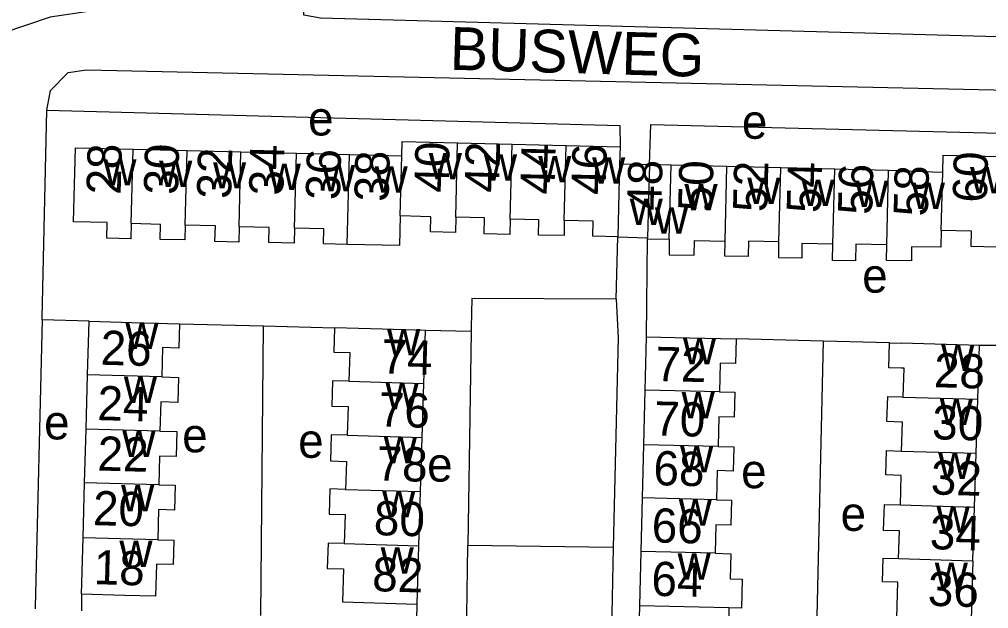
# Model space of a CAD drawing. Extents: x 161936 to 163647, y 386450 to 388633.
# Drawn here: x 162397 to 162510.2, y 388257.9 to 388326.7 of the extents above; entities that cross this region are included whole.
import ezdxf

# ---------------------------------------------------------------- set-up
doc = ezdxf.new("R2010")
doc.units = 0
for name, color, linetype in [('BLT_Basislijn', 7, 'Continuous'), ('BLT_Bebouwing', 7, 'Continuous'), ('BLT_Centroide', 7, 'Continuous'), ('BLT_Huisnummer', 7, 'Continuous'), ('BLT_Huisnummer_ tussenligend', 7, 'Continuous'), ('BLT_Onderdoorgang_en_onderverdeling', 7, 'Continuous'), ('BLT_Onderverdeling_panden', 7, 'Continuous'), ('BLT_Straatnaam', 7, 'Continuous')]:
    doc.layers.add(name, color=color, linetype=linetype)

msp = doc.modelspace()

# ---------------------------------------------------------------- linework, layer by layer
at = {"layer": 'BLT_Basislijn'}
for p, q in [((162466.66, 388294.03), (162466.86, 388301.29)), ((162470.2, 388289.63), (162470.33, 388301.08)), ((162405.1, 388291.43), (162399.6, 388291.6)), ((162415.66, 388291.14), (162425.47, 388290.89)), ((162425.16, 388257.04), (162425.47, 388290.89)), ((162425.47, 388290.89), (162433.77, 388290.68)), ((162449.72, 388290.23), (162444.38, 388290.37)), ((162449.72, 388290.23), (162449.35, 388265.23)), ((162490.83, 388289.12), (162480.68, 388289.37)), ((162490.83, 388289.12), (162490.05, 388255.19)), ((162498.59, 388288.92), (162490.83, 388289.12)), ((162513.53, 388288.6), (162509.09, 388288.61)), ((162466.32, 388265), (162449.35, 388265.23)), ((162466.32, 388265), (162466, 388249.58)), ((162404.23, 388259.53), (162404.22, 388257.59)), ((162443.4, 388256.53), (162443.42, 388258.38))]:
    msp.add_line(p, q, dxfattribs=at)
for points in [[(162400.16, 388316.08), (162400.59, 388318.38), (162402.66, 388320.5), (162404.8, 388320.8), (162531.96, 388318.02), (162536.14, 388319.48), (162539.4, 388323.05), (162540.26, 388325.78), (162540.41, 388332.43)], [(162527.34, 388329.93), (162527.27, 388324.42), (162526.79, 388324.23), (162432.11, 388326.83), (162430.18, 388327.2), (162430.18, 388331.55), (162405.64, 388332.15), (162405.25, 388327.65), (162400.54, 388326.98), (162394.91, 388325.05), (162392.42, 388322.81), (162391.7, 388321.53), (162391.07, 388319.82)], [(162399.6, 388291.6), (162399.61, 388291.85), (162400.16, 388316.08)], [(162400.16, 388316.08), (162467.11, 388314.3), (162467.12, 388311.82)], [(162470.56, 388309.75), (162470.73, 388314.41), (162530.37, 388312.94), (162530.24, 388310.2)], [(162466.66, 388294.03), (162449.81, 388294.11), (162449.72, 388290.66), (162449.72, 388290.23)], [(162466.66, 388294.03), (162466.89, 388289.5), (162466.32, 388265)], [(162399.6, 388291.6), (162398.79, 388258.02), (162398.79, 388257.82)], [(162446.26, 388250.27), (162448.98, 388250.21), (162449.22, 388257.05), (162449.35, 388265.23)]]:
    msp.add_lwpolyline(points, dxfattribs=at)
at = {"layer": 'BLT_Bebouwing'}
for p, q in [((162448.14, 388312.29), (162454.52, 388312.13)), ((162454.52, 388312.13), (162460.82, 388311.97)), ((162460.82, 388311.97), (162467.12, 388311.82)), ((162410.24, 388311.55), (162416.54, 388311.39)), ((162416.54, 388311.39), (162422.84, 388311.23)), ((162422.84, 388311.23), (162429.31, 388311.07)), ((162429.31, 388311.07), (162435.52, 388310.92)), ((162435.52, 388310.92), (162441.61, 388310.77)), ((162467.12, 388311.82), (162467.07, 388309.84)), ((162467.07, 388309.84), (162470.56, 388309.75)), ((162473.1, 388309.69), (162470.56, 388309.75)), ((162479.6, 388309.52), (162473.1, 388309.69)), ((162485.9, 388309.36), (162479.6, 388309.52)), ((162492.19, 388309.2), (162485.9, 388309.36)), ((162498.49, 388309.04), (162492.19, 388309.2)), ((162500, 388309), (162498.49, 388309.04)), ((162500, 388309), (162504.81, 388308.87)), ((162466.86, 388301.29), (162470.34, 388301.2)), ((162470.33, 388301.08), (162470.34, 388301.2)), ((162470.33, 388301.08), (162472.87, 388301.01)), ((162404.93, 388285.17), (162405.1, 388291.43)), ((162444.19, 388284.16), (162444.38, 388290.37)), ((162470.05, 388283.39), (162470.2, 388289.63)), ((162498.59, 388288.92), (162500, 388288.88)), ((162509.09, 388288.61), (162500, 388288.88)), ((162508.9, 388282.32), (162509.09, 388288.61)), ((162404.76, 388278.83), (162404.93, 388285.17)), ((162444, 388277.86), (162444.19, 388284.16)), ((162469.89, 388277), (162470.05, 388283.39)), ((162500, 388282.59), (162500.18, 388282.58)), ((162508.71, 388276.01), (162508.9, 388282.32)), ((162404.58, 388272.57), (162404.76, 388278.83)), ((162443.81, 388271.53), (162444, 388277.86)), ((162469.74, 388270.79), (162469.89, 388277)), ((162508.52, 388269.7), (162508.71, 388276.01)), ((162404.41, 388266.13), (162404.58, 388272.57)), ((162443.62, 388265.19), (162443.81, 388271.53)), ((162469.59, 388264.52), (162469.74, 388270.79)), ((162508.34, 388263.44), (162508.52, 388269.7)), ((162404.23, 388259.53), (162404.41, 388266.13)), ((162443.42, 388258.38), (162443.62, 388265.19)), ((162469.44, 388258.18), (162469.59, 388264.52)), ((162469.27, 388251.37), (162469.44, 388258.18))]:
    msp.add_line(p, q, dxfattribs=at)
for points in [[(162441.61, 388310.77), (162441.65, 388312.45), (162448.14, 388312.29)], [(162410.03, 388302.84), (162409.99, 388301.08), (162407.16, 388301.15), (162407.2, 388302.96), (162403.28, 388303.06), (162403.5, 388311.71), (162410.24, 388311.55)], [(162504.81, 388308.87), (162504.86, 388310.86), (162511.37, 388310.69)], [(162441.43, 388303.74), (162441.35, 388300.3), (162435.27, 388300.4)], [(162447.92, 388303.58), (162447.88, 388301.81), (162444.98, 388301.89), (162445.03, 388303.65), (162441.43, 388303.74)], [(162454.3, 388303.37), (162454.26, 388301.58), (162451.25, 388301.65), (162451.3, 388303.5), (162447.92, 388303.58)], [(162460.6, 388303.2), (162460.58, 388301.44), (162457.61, 388301.49), (162457.62, 388303.29), (162454.3, 388303.37)], [(162466.86, 388301.29), (162463.93, 388301.36), (162463.97, 388303.12), (162460.6, 388303.2)], [(162416.32, 388302.68), (162416.28, 388300.93), (162413.41, 388301), (162413.45, 388302.75), (162410.03, 388302.84)], [(162422.62, 388302.48), (162422.58, 388300.68), (162419.8, 388300.75), (162419.85, 388302.59), (162416.32, 388302.68)], [(162429.09, 388302.33), (162429.05, 388300.56), (162426.1, 388300.63), (162426.15, 388302.39), (162422.62, 388302.48)], [(162435.26, 388300.4), (162432.47, 388300.47), (162432.51, 388302.25), (162429.09, 388302.33)], [(162504.64, 388302.05), (162504.59, 388300.08), (162501.17, 388300.14), (162501.15, 388298.48), (162498.24, 388298.53), (162498.27, 388300.35)], [(162511.15, 388301.96), (162511.1, 388300.1), (162508.12, 388300.18), (162508.17, 388301.97), (162504.64, 388302.05)], [(162472.87, 388301.01), (162472.84, 388299.19), (162475.78, 388299.14), (162475.81, 388300.87), (162479.38, 388300.78)], [(162485.68, 388300.72), (162482.12, 388300.81), (162482.09, 388299), (162479.35, 388299.05), (162479.38, 388300.78)], [(162491.97, 388300.44), (162488.37, 388300.53), (162488.34, 388298.82), (162485.65, 388298.86), (162485.68, 388300.72)], [(162498.27, 388300.35), (162494.65, 388300.44), (162494.62, 388298.49), (162491.94, 388298.53), (162491.97, 388300.44)], [(162405.1, 388291.43), (162410.1, 388291.29), (162415.66, 388291.14)], [(162415.66, 388291.14), (162415.59, 388288.3), (162413.67, 388288.35), (162413.58, 388284.93)], [(162433.77, 388290.68), (162433.69, 388287.83), (162435.55, 388287.77), (162435.45, 388284.42)], [(162444.38, 388290.37), (162439.38, 388290.52), (162433.77, 388290.68)], [(162470.2, 388289.63), (162475.2, 388289.51), (162480.68, 388289.37)], [(162480.68, 388289.37), (162480.61, 388286.49), (162478.81, 388286.53), (162478.73, 388283.18)], [(162500, 388285.95), (162498.5, 388286), (162498.59, 388288.92)], [(162500.18, 388282.58), (162500.29, 388285.94), (162500, 388285.95)], [(162413.58, 388284.93), (162415.53, 388284.88), (162415.45, 388281.96), (162413.47, 388282.01), (162413.38, 388278.59)], [(162435.45, 388284.42), (162433.54, 388284.48), (162433.45, 388281.53), (162435.35, 388281.47), (162435.25, 388278.12)], [(162478.73, 388283.18), (162480.52, 388283.13), (162480.45, 388280.23), (162478.66, 388280.28), (162478.57, 388276.79)], [(162500, 388279.66), (162498.3, 388279.71), (162498.39, 388282.64), (162500, 388282.59)], [(162500, 388276.27), (162500.13, 388279.66), (162500, 388279.66)], [(162413.38, 388278.59), (162415.35, 388278.54), (162415.27, 388275.63), (162413.32, 388275.68), (162413.23, 388272.33)], [(162435.25, 388278.12), (162433.37, 388278.17), (162433.28, 388275.11), (162435.15, 388275.06), (162435.06, 388271.79)], [(162478.57, 388276.79), (162480.39, 388276.75), (162480.32, 388273.93), (162478.48, 388273.98), (162478.4, 388270.58)], [(162499.86, 388269.97), (162499.96, 388273.42), (162498.18, 388273.48), (162498.26, 388276.33), (162500, 388276.27)], [(162413.23, 388272.33), (162415.16, 388272.27), (162415.08, 388269.38), (162413.21, 388269.43), (162413.11, 388265.89)], [(162435.06, 388271.79), (162433.21, 388271.85), (162433.13, 388268.91), (162434.99, 388268.85), (162434.88, 388265.45)], [(162478.4, 388270.58), (162480.14, 388270.54), (162480.06, 388267.61), (162478.3, 388267.65), (162478.22, 388264.32)], [(162499.66, 388263.7), (162499.76, 388266.94), (162497.91, 388266.99), (162498, 388270.02), (162499.86, 388269.97)], [(162413.11, 388265.89), (162414.99, 388265.84), (162414.91, 388263.02), (162412.97, 388263.07), (162412.87, 388259.3), (162409.22, 388259.4), (162404.23, 388259.53)], [(162434.88, 388265.45), (162433.01, 388265.5), (162432.92, 388262.56), (162434.82, 388262.5), (162434.7, 388258.64), (162438.42, 388258.53), (162443.42, 388258.38)], [(162478.22, 388264.32), (162480.04, 388264.27), (162479.97, 388261.32)], [(162500, 388256.78), (162499.44, 388256.79), (162499.56, 388260.93), (162497.76, 388260.98), (162497.84, 388263.75), (162499.66, 388263.7)], [(162508.34, 388263.44), (162508.13, 388256.53), (162503.13, 388256.68), (162500, 388256.78)], [(162479.97, 388261.32), (162481.39, 388261.29), (162481.31, 388257.9), (162479.84, 388257.93)], [(162479.84, 388257.93), (162479.77, 388255.01), (162477.95, 388255.05), (162477.86, 388251.16), (162469.27, 388251.37)]]:
    msp.add_lwpolyline(points, dxfattribs=at)
at = {"layer": 'BLT_Onderdoorgang_en_onderverdeling'}
for p, q in [((162467.07, 388309.84), (162466.86, 388301.29)), ((162470.56, 388309.75), (162470.34, 388301.2))]:
    msp.add_line(p, q, dxfattribs=at)
at = {"layer": 'BLT_Onderverdeling_panden'}
for p, q in [((162447.92, 388303.58), (162448.14, 388312.29)), ((162454.3, 388303.37), (162454.52, 388312.13)), ((162460.6, 388303.2), (162460.82, 388311.97)), ((162410.03, 388302.84), (162410.24, 388311.55)), ((162416.32, 388302.68), (162416.54, 388311.39)), ((162422.62, 388302.48), (162422.84, 388311.23)), ((162429.09, 388302.33), (162429.31, 388311.07)), ((162435.26, 388300.4), (162435.52, 388310.92)), ((162441.43, 388303.74), (162441.61, 388310.77)), ((162472.87, 388301.01), (162473.1, 388309.69)), ((162479.38, 388300.78), (162479.6, 388309.52)), ((162485.68, 388300.72), (162485.9, 388309.36)), ((162491.97, 388300.44), (162492.19, 388309.2)), ((162498.27, 388300.35), (162498.49, 388309.04)), ((162504.64, 388302.05), (162504.81, 388308.87)), ((162413.58, 388284.93), (162404.93, 388285.17)), ((162435.45, 388284.42), (162444.19, 388284.16)), ((162478.73, 388283.18), (162470.05, 388283.39)), ((162500.18, 388282.58), (162508.9, 388282.32)), ((162413.38, 388278.59), (162404.76, 388278.83)), ((162435.25, 388278.12), (162444, 388277.86)), ((162478.57, 388276.79), (162469.89, 388277)), ((162500, 388276.27), (162508.71, 388276.01)), ((162413.23, 388272.33), (162404.58, 388272.57)), ((162435.06, 388271.79), (162443.81, 388271.53)), ((162478.4, 388270.58), (162469.74, 388270.79)), ((162499.86, 388269.97), (162508.52, 388269.7)), ((162413.11, 388265.89), (162404.41, 388266.13)), ((162434.88, 388265.45), (162443.62, 388265.19)), ((162478.22, 388264.32), (162469.59, 388264.52)), ((162499.66, 388263.7), (162508.34, 388263.44)), ((162479.84, 388257.93), (162469.44, 388258.18))]:
    msp.add_line(p, q, dxfattribs=at)

# ---------------------------------------------------------------- texts
at = {"layer": 'BLT_Centroide'}
for s, p in [('e', (162430.68, 388313.14)), ('e', (162481.35, 388312.76)), ('w', (162444.78, 388308.02)), ('w', (162451.22, 388307.86)), ('w', (162406.77, 388307.3)), ('w', (162413.28, 388307.11)), ('w', (162419.58, 388306.95)), ('w', (162425.97, 388306.78)), ('w', (162457.56, 388307.67)), ('w', (162463.86, 388307.52)), ('w', (162432.31, 388306.62)), ('w', (162438.45, 388306.47)), ('w', (162508, 388306.38)), ('w', (162474.64, 388304.39)), ('w', (162481.98, 388305.14)), ('w', (162488.31, 388304.92)), ('w', (162494.59, 388304.78)), ('w', (162501.2, 388304.55)), ('w', (162468.25, 388302.69)), ('w', (162471.19, 388301.67)), ('e', (162495.4, 388294.78)), ('w', (162409.34, 388288.19)), ('w', (162439.91, 388287.44)), ('w', (162474.47, 388286.41)), ('w', (162504.64, 388285.62)), ('w', (162409.16, 388281.88)), ('w', (162439.73, 388281.16)), ('w', (162474.31, 388280.09)), ('w', (162504.47, 388279.31)), ('e', (162399.84, 388277.63)), ('e', (162415.97, 388276.12)), ('w', (162408.99, 388275.56)), ('e', (162429.52, 388275.48)), ('w', (162439.53, 388274.84)), ('e', (162444.58, 388272.7)), ('w', (162474.14, 388273.78)), ('w', (162504.29, 388273)), ('e', (162481.26, 388271.93)), ('w', (162408.84, 388269.22)), ('w', (162439.34, 388268.53)), ('w', (162473.98, 388267.56)), ('e', (162492.88, 388266.94)), ('w', (162504.09, 388266.72)), ('w', (162408.64, 388262.72)), ('w', (162439.16, 388261.94)), ('w', (162473.84, 388261.25)), ('w', (162503.88, 388260.16))]:
    msp.add_text(s, height=4, dxfattribs=at).set_placement(p)
at = {"layer": 'BLT_Huisnummer'}
for s, rotation, p in [('40', 88.5213, (162447.07, 388306.42)), ('28', 88.5194, (162408.78, 388306.19)), ('32', 88.5149, (162421.68, 388305.7)), ('36', 88.517, (162434.39, 388305.57)), ('46', 88.5296, (162465.42, 388306.17)), ('50', 88.5149, (162477.89, 388304.24)), ('54', 88.5149, (162490.57, 388304.05)), ('58', 88.5213, (162503.06, 388303.65)), ('26', 358.4166, (162406.4, 388286.36)), ('74', 358.292, (162439.21, 388285.34)), ('72', 358.6212, (162471.22, 388284.46)), ('28', 358.2717, (162503.74, 388283.74)), ('22', 358.4164, (162406.04, 388274)), ('78', 358.2926, (162438.64, 388272.85)), ('32', 358.2745, (162503.38, 388271.21)), ('66', 358.619, (162470.78, 388265.6)), ('18', 358.4187, (162405.6, 388260.72)), ('82', 358.2806, (162438.13, 388259.91)), ('36', 358.2806, (162503.03, 388258.2))]:
    msp.add_text(s, height=4, rotation=rotation, dxfattribs=at).set_placement(p)
at = {"layer": 'BLT_Huisnummer_ tussenligend'}
for s, rotation, p in [('30', 88.5194, (162415.48, 388306.18)), ('42', 88.5213, (162452.96, 388306.43)), ('44', 88.5213, (162459.45, 388306.21)), ('34', 88.5149, (162427.77, 388306.09)), ('38', 88.517, (162440.07, 388305.37)), ('60', 88.5213, (162509.96, 388305.26)), ('48', 88.5149, (162471.93, 388304.31)), ('52', 88.5149, (162484.3, 388304.16)), ('56', 88.5149, (162496.56, 388303.84)), ('24', 358.4164, (162406.03, 388279.89)), ('76', 358.292, (162438.9, 388279.15)), ('70', 358.619, (162471.08, 388278.08)), ('30', 358.2717, (162503.53, 388277.66)), ('68', 358.619, (162470.99, 388272.29)), ('20', 358.4187, (162405.51, 388267.62)), ('80', 358.2926, (162438.32, 388266.46)), ('34', 358.2745, (162503.26, 388264.82)), ('64', 358.6119, (162470.75, 388259.36))]:
    msp.add_text(s, height=4, rotation=rotation, dxfattribs=at).set_placement(p)
at = {"layer": 'BLT_Straatnaam'}
msp.add_text('BUSWEG', height=5, rotation=358.3709, dxfattribs=at).set_placement((162447.19, 388320.83))

doc.saveas('drawing.dxf')
